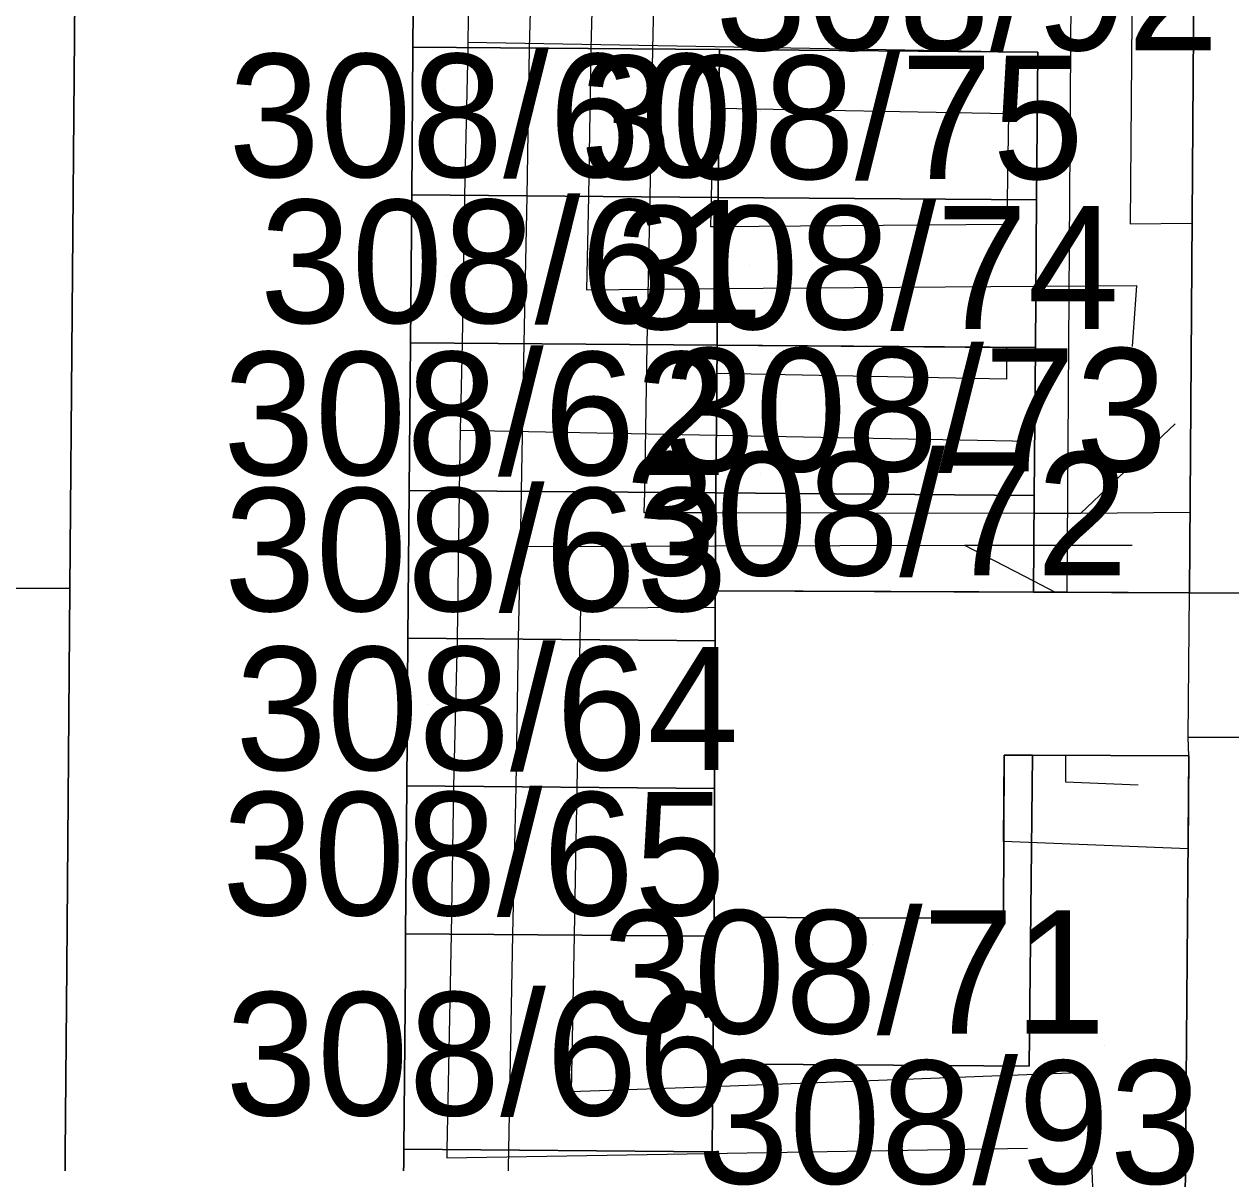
# Model space of a CAD drawing. Extents: x -263423 to -261326, y -1240067 to -1237864.
# Drawn here: x -263139.93 to -263120.34, y -1239214.04 to -1239195.55 of the extents above; entities that cross this region are included whole.
import ezdxf

# ---------------------------------------------------------------- set-up
doc = ezdxf.new("R2010")
doc.units = 0
for name, color, linetype in [('body_kn', 7, 'Continuous'), ('kladpar_druhypozemkov', 7, 'Continuous'), ('kladpar_hranice', 7, 'Continuous'), ('kladpar_parcelnecisla', 7, 'Continuous'), ('kladpar_plochy', 7, 'Continuous'), ('tarchy_linie', 7, 'Continuous'), ('zappar_hrandruhpozemk', 7, 'Continuous')]:
    doc.layers.add(name, color=color, linetype=linetype)

msp = doc.modelspace()

# ---------------------------------------------------------------- linework, layer by layer
at = {"layer": 'body_kn'}
for p, q in [((-263133.62, -1239195.92), (-263133.62, -1239195.92)), ((-263133.62, -1239195.92), (-263133.62, -1239195.92)), ((-263132.73, -1239195.84), (-263132.73, -1239195.84)), ((-263132.73, -1239195.84), (-263132.73, -1239195.84)), ((-263132.73, -1239195.93), (-263132.73, -1239195.93)), ((-263131.73, -1239195.94), (-263131.73, -1239195.94)), ((-263130.73, -1239195.94), (-263130.73, -1239195.94)), ((-263129.73, -1239195.95), (-263129.73, -1239195.95)), ((-263128.64, -1239195.96), (-263128.64, -1239195.96)), ((-263128.64, -1239195.96), (-263128.64, -1239195.96)), ((-263123.47, -1239196), (-263123.47, -1239196)), ((-263128.74, -1239196.91), (-263128.74, -1239196.91)), ((-263128.74, -1239196.91), (-263128.74, -1239196.91)), ((-263128.65, -1239196.91), (-263128.65, -1239196.91)), ((-263123.95, -1239197), (-263123.95, -1239197)), ((-263133.64, -1239198.32), (-263133.64, -1239198.32)), ((-263133.64, -1239198.32), (-263133.64, -1239198.32)), ((-263132.78, -1239198.33), (-263132.78, -1239198.33)), ((-263131.77, -1239198.34), (-263131.77, -1239198.34)), ((-263130.77, -1239198.34), (-263130.77, -1239198.34)), ((-263129.77, -1239198.35), (-263129.77, -1239198.35)), ((-263128.77, -1239198.36), (-263128.77, -1239198.36)), ((-263128.66, -1239198.36), (-263128.66, -1239198.36)), ((-263128.66, -1239198.36), (-263128.66, -1239198.36)), ((-263123.97, -1239198.4), (-263123.97, -1239198.4)), ((-263123.49, -1239198.4), (-263123.49, -1239198.4)), ((-263128.78, -1239198.84), (-263128.78, -1239198.84)), ((-263128.67, -1239198.84), (-263128.67, -1239198.84)), ((-263123.97, -1239198.8), (-263123.97, -1239198.8)), ((-263121.97, -1239198.79), (-263121.97, -1239198.79)), ((-263120.97, -1239198.78), (-263120.97, -1239198.78)), ((-263130.8, -1239199.86), (-263130.8, -1239199.86)), ((-263128.67, -1239199.84), (-263128.67, -1239199.84)), ((-263123.5, -1239199.8), (-263123.5, -1239199.8)), ((-263121.87, -1239199.79), (-263121.87, -1239199.79)), ((-263133.66, -1239200.72), (-263133.66, -1239200.72)), ((-263133.66, -1239200.72), (-263133.66, -1239200.72)), ((-263132.82, -1239200.73), (-263132.82, -1239200.73)), ((-263131.82, -1239200.73), (-263131.82, -1239200.73)), ((-263129.82, -1239200.75), (-263129.82, -1239200.75)), ((-263128.68, -1239200.76), (-263128.68, -1239200.76)), ((-263128.68, -1239200.76), (-263128.68, -1239200.76)), ((-263123.98, -1239200.8), (-263123.98, -1239200.8)), ((-263123.98, -1239200.8), (-263123.98, -1239200.8)), ((-263123.51, -1239200.8), (-263123.51, -1239200.8)), ((-263121.94, -1239200.78), (-263121.94, -1239200.78)), ((-263128.68, -1239201.22), (-263128.68, -1239201.22)), ((-263123.98, -1239201.31), (-263123.98, -1239201.31)), ((-263121.24, -1239202.04), (-263121.24, -1239202.04)), ((-263132.85, -1239202.14), (-263132.85, -1239202.14)), ((-263132.85, -1239202.14), (-263132.85, -1239202.14)), ((-263128.69, -1239202.22), (-263128.69, -1239202.22)), ((-263123.6, -1239202.32), (-263123.6, -1239202.32)), ((-263133.68, -1239203.12), (-263133.68, -1239203.12)), ((-263133.68, -1239203.12), (-263133.68, -1239203.12)), ((-263132.87, -1239203.13), (-263132.87, -1239203.13)), ((-263131.86, -1239203.13), (-263131.86, -1239203.13)), ((-263129.86, -1239203.15), (-263129.86, -1239203.15)), ((-263128.7, -1239203.16), (-263128.7, -1239203.16)), ((-263128.7, -1239203.16), (-263128.7, -1239203.16)), ((-263123.53, -1239203.2), (-263123.53, -1239203.2)), ((-263129.87, -1239203.48), (-263129.87, -1239203.48)), ((-263128.7, -1239203.48), (-263128.7, -1239203.48)), ((-263123.53, -1239203.49), (-263123.53, -1239203.49)), ((-263122.77, -1239203.49), (-263122.77, -1239203.49)), ((-263122.77, -1239203.49), (-263122.77, -1239203.49)), ((-263121, -1239203.47), (-263121, -1239203.47)), ((-263128.71, -1239204.02), (-263128.71, -1239204.02)), ((-263124.66, -1239204.01), (-263124.66, -1239204.01)), ((-263124.66, -1239204.01), (-263124.66, -1239204.01)), ((-263123.54, -1239204.01), (-263123.54, -1239204.01)), ((-263121.94, -1239204.01), (-263121.94, -1239204.01)), ((-263131.88, -1239204.03), (-263131.88, -1239204.03)), ((-263131.88, -1239204.03), (-263131.88, -1239204.03)), ((-263123.54, -1239204.59), (-263123.54, -1239204.59)), ((-263139.19, -1239204.71), (-263139.19, -1239204.71)), ((-263128.71, -1239204.75), (-263128.71, -1239204.75)), ((-263123.54, -1239204.77), (-263123.54, -1239204.77)), ((-263123.19, -1239204.77), (-263123.19, -1239204.77)), ((-263123, -1239204.77), (-263123, -1239204.77)), ((-263121.01, -1239204.78), (-263121.01, -1239204.78)), ((-263121.01, -1239204.78), (-263121.01, -1239204.78)), ((-263130.9, -1239205.03), (-263130.9, -1239205.03)), ((-263128.71, -1239205.02), (-263128.71, -1239205.02)), ((-263133.7, -1239205.52), (-263133.7, -1239205.52)), ((-263133.7, -1239205.52), (-263133.7, -1239205.52)), ((-263132.9, -1239205.53), (-263132.9, -1239205.53)), ((-263131.91, -1239205.53), (-263131.91, -1239205.53)), ((-263130.91, -1239205.54), (-263130.91, -1239205.54)), ((-263128.71, -1239205.56), (-263128.71, -1239205.56)), ((-263121.03, -1239207.13), (-263121.03, -1239207.13)), ((-263121.03, -1239207.13), (-263121.03, -1239207.13)), ((-263124.02, -1239207.42), (-263124.02, -1239207.42)), ((-263123.56, -1239207.42), (-263123.56, -1239207.42)), ((-263123.02, -1239207.42), (-263123.02, -1239207.42)), ((-263123.02, -1239207.42), (-263123.02, -1239207.42)), ((-263121.02, -1239207.43), (-263121.02, -1239207.43)), ((-263121.02, -1239207.43), (-263121.02, -1239207.43)), ((-263133.72, -1239207.92), (-263133.72, -1239207.92)), ((-263133.72, -1239207.92), (-263133.72, -1239207.92)), ((-263132.96, -1239207.93), (-263132.96, -1239207.93)), ((-263131.95, -1239207.93), (-263131.95, -1239207.93)), ((-263130.96, -1239207.94), (-263130.96, -1239207.94)), ((-263123.02, -1239207.85), (-263123.02, -1239207.85)), ((-263121.84, -1239207.9), (-263121.84, -1239207.9)), ((-263128.72, -1239207.96), (-263128.72, -1239207.96)), ((-263124.03, -1239208.82), (-263124.03, -1239208.82)), ((-263121.03, -1239208.94), (-263121.03, -1239208.94)), ((-263128.73, -1239210.05), (-263128.73, -1239210.05)), ((-263128.73, -1239210.05), (-263128.73, -1239210.05)), ((-263124.03, -1239210.07), (-263124.03, -1239210.07)), ((-263133.74, -1239210.32), (-263133.74, -1239210.32)), ((-263133.74, -1239210.32), (-263133.74, -1239210.32)), ((-263133, -1239210.33), (-263133, -1239210.33)), ((-263132, -1239210.33), (-263132, -1239210.33)), ((-263131, -1239210.34), (-263131, -1239210.34)), ((-263128.73, -1239210.36), (-263128.73, -1239210.36)), ((-263139.24, -1239210.86), (-263139.24, -1239210.86)), ((-263133.74, -1239210.92), (-263133.74, -1239210.92)), ((-263128.75, -1239212.43), (-263128.75, -1239212.43)), ((-263123.61, -1239212.47), (-263123.61, -1239212.47)), ((-263122.66, -1239212.57), (-263122.66, -1239212.57)), ((-263128.75, -1239212.8), (-263128.75, -1239212.8)), ((-263131.05, -1239212.88), (-263131.05, -1239212.88)), ((-263133.77, -1239213.82), (-263133.77, -1239213.82)), ((-263133.77, -1239213.82), (-263133.77, -1239213.82)), ((-263123.64, -1239213.8), (-263123.64, -1239213.8)), ((-263133.07, -1239213.83), (-263133.07, -1239213.83)), ((-263133.07, -1239213.96), (-263133.07, -1239213.96)), ((-263132.07, -1239213.83), (-263132.07, -1239213.83)), ((-263128.76, -1239213.86), (-263128.76, -1239213.86))]:
    msp.add_line(p, q, dxfattribs=at)
at = {"layer": 'kladpar_druhypozemkov'}
for p, q in [((-263133.13, -1239196.6), (-263133.13, -1239196.6)), ((-263127.98, -1239196.96), (-263127.98, -1239196.96)), ((-263128.15, -1239199.47), (-263128.15, -1239199.47)), ((-263133.08, -1239199.63), (-263133.08, -1239199.63)), ((-263132.83, -1239202.11), (-263132.83, -1239202.11)), ((-263127.98, -1239202.84), (-263127.98, -1239202.84)), ((-263132.97, -1239204.21), (-263132.97, -1239204.21)), ((-263128.23, -1239204.37), (-263128.23, -1239204.37)), ((-263133.39, -1239206.6), (-263133.39, -1239206.6)), ((-263133.37, -1239209.05), (-263133.37, -1239209.05)), ((-263126.16, -1239210.5), (-263126.16, -1239210.5)), ((-263131.28, -1239211.61), (-263131.28, -1239211.61)), ((-263122.39, -1239212.13), (-263122.39, -1239212.13))]:
    msp.add_line(p, q, dxfattribs=at)
at = {"layer": 'kladpar_hranice'}
for points in [[(-263154.73, -1239185.97), (-263154.11, -1239168.42), (-263153.81, -1239160.22), (-263153.45, -1239153.48), (-263153.18, -1239149.04), (-263152.61, -1239149.04), (-263138.73, -1239149.18), (-263139.08, -1239191.26), (-263139.19, -1239204.71), (-263154.93, -1239204.65), (-263155.33, -1239204.65), (-263154.73, -1239185.97)], [(-263139.33, -1239221.13), (-263139.24, -1239210.86), (-263139.19, -1239204.71), (-263139.08, -1239191.26), (-263138.73, -1239149.18)], [(-263133.52, -1239183.92), (-263133.53, -1239185.12), (-263133.55, -1239187.52), (-263133.57, -1239189.92), (-263133.58, -1239191.33), (-263133.59, -1239192.32), (-263133.61, -1239194.72), (-263133.62, -1239195.92), (-263133.64, -1239198.32), (-263133.66, -1239200.72), (-263133.68, -1239203.12), (-263133.7, -1239205.52), (-263133.72, -1239207.92), (-263133.74, -1239210.32), (-263133.74, -1239210.92), (-263133.77, -1239213.82), (-263133.78, -1239215.02)], [(-263133.61, -1239194.72), (-263128.63, -1239194.76), (-263123.46, -1239194.8), (-263123.45, -1239192.4), (-263123.44, -1239191.06), (-263120.91, -1239191.08), (-263121.01, -1239204.78), (-263123.54, -1239204.77), (-263123.53, -1239203.2), (-263123.51, -1239200.8), (-263123.49, -1239198.4), (-263123.47, -1239196), (-263128.64, -1239195.96), (-263133.62, -1239195.92), (-263133.61, -1239194.72)], [(-263109.49, -1239191.74), (-263109.54, -1239204.81), (-263109.56, -1239207.16), (-263109.65, -1239221.25), (-263121.13, -1239221.3), (-263121.02, -1239207.43), (-263123.56, -1239207.42), (-263124.02, -1239207.42), (-263124.03, -1239210.07), (-263128.73, -1239210.05), (-263128.72, -1239207.96), (-263128.71, -1239205.56), (-263128.71, -1239204.75), (-263123.54, -1239204.77), (-263121.01, -1239204.78), (-263120.91, -1239191.08), (-263117.47, -1239191.07), (-263117.47, -1239191.68), (-263109.49, -1239191.74)], [(-263133.62, -1239195.92), (-263128.64, -1239195.96), (-263128.66, -1239198.36), (-263133.64, -1239198.32), (-263133.62, -1239195.92)], [(-263128.64, -1239195.96), (-263123.47, -1239196), (-263123.49, -1239198.4), (-263128.66, -1239198.36), (-263128.64, -1239195.96)], [(-263133.64, -1239198.32), (-263128.66, -1239198.36), (-263128.68, -1239200.76), (-263133.66, -1239200.72), (-263133.64, -1239198.32)], [(-263128.66, -1239198.36), (-263123.49, -1239198.4), (-263123.51, -1239200.8), (-263128.68, -1239200.76), (-263128.66, -1239198.36)], [(-263133.66, -1239200.72), (-263128.68, -1239200.76), (-263128.7, -1239203.16), (-263133.68, -1239203.12), (-263133.66, -1239200.72)], [(-263128.68, -1239200.76), (-263123.51, -1239200.8), (-263123.53, -1239203.2), (-263128.7, -1239203.16), (-263128.68, -1239200.76)], [(-263133.68, -1239203.12), (-263128.7, -1239203.16), (-263128.71, -1239204.75), (-263128.71, -1239205.56), (-263133.7, -1239205.52), (-263133.68, -1239203.12)], [(-263128.7, -1239203.16), (-263123.53, -1239203.2), (-263123.54, -1239204.77), (-263128.71, -1239204.75), (-263128.7, -1239203.16)], [(-263109.67, -1239225.01), (-263109.94, -1239245.97), (-263139.94, -1239245.69), (-263143.91, -1239245.67), (-263152.04, -1239245.64), (-263156.06, -1239245.62), (-263156.8, -1239245.62), (-263155.9, -1239221.05), (-263155.67, -1239214.9), (-263155.53, -1239210.69), (-263155.33, -1239204.65), (-263154.93, -1239204.65), (-263139.19, -1239204.71), (-263139.24, -1239210.86), (-263139.33, -1239221.13), (-263139.36, -1239225.13), (-263109.67, -1239225.01)], [(-263133.7, -1239205.52), (-263128.71, -1239205.56), (-263128.72, -1239207.96), (-263133.72, -1239207.92), (-263133.7, -1239205.52)], [(-263133.77, -1239213.82), (-263128.76, -1239213.86), (-263128.75, -1239212.43), (-263123.61, -1239212.47), (-263123.56, -1239207.42), (-263121.02, -1239207.43), (-263121.13, -1239221.3), (-263132.43, -1239221.17), (-263133.36, -1239220.73), (-263133.82, -1239219.76), (-263128.8, -1239219.82), (-263123.67, -1239219.88), (-263123.65, -1239217.49), (-263123.63, -1239215.1), (-263128.77, -1239215.06), (-263133.78, -1239215.02), (-263133.77, -1239213.82)], [(-263128.73, -1239210.05), (-263124.03, -1239210.07), (-263124.02, -1239207.42), (-263123.56, -1239207.42), (-263123.61, -1239212.47), (-263128.75, -1239212.43), (-263128.73, -1239210.36), (-263128.73, -1239210.05)], [(-263133.72, -1239207.92), (-263128.72, -1239207.96), (-263128.73, -1239210.05), (-263128.73, -1239210.36), (-263133.74, -1239210.32), (-263133.72, -1239207.92)], [(-263133.74, -1239210.32), (-263128.73, -1239210.36), (-263128.75, -1239212.43), (-263128.76, -1239213.86), (-263133.77, -1239213.82), (-263133.74, -1239210.92), (-263133.74, -1239210.32)]]:
    msp.add_lwpolyline(points, dxfattribs=at)
at = {"layer": 'kladpar_plochy'}
for points in [[(-263154.73, -1239185.97), (-263154.11, -1239168.42), (-263153.81, -1239160.22), (-263153.45, -1239153.48), (-263153.18, -1239149.04), (-263152.61, -1239149.04), (-263138.73, -1239149.18), (-263139.08, -1239191.26), (-263139.19, -1239204.71), (-263154.93, -1239204.65), (-263155.33, -1239204.65)], [(-263133.61, -1239194.72), (-263128.63, -1239194.76), (-263123.46, -1239194.8), (-263123.45, -1239192.4), (-263123.44, -1239191.06), (-263120.91, -1239191.08), (-263121.01, -1239204.78), (-263123.54, -1239204.77), (-263123.53, -1239203.2), (-263123.51, -1239200.8), (-263123.49, -1239198.4), (-263123.47, -1239196), (-263128.64, -1239195.96), (-263133.62, -1239195.92)], [(-263109.49, -1239191.74), (-263109.54, -1239204.81), (-263109.56, -1239207.16), (-263109.65, -1239221.25), (-263121.13, -1239221.3), (-263121.02, -1239207.43), (-263123.56, -1239207.42), (-263124.02, -1239207.42), (-263124.03, -1239210.07), (-263128.73, -1239210.05), (-263128.72, -1239207.96), (-263128.71, -1239205.56), (-263128.71, -1239204.75), (-263123.54, -1239204.77), (-263121.01, -1239204.78), (-263120.91, -1239191.08), (-263117.47, -1239191.07), (-263117.47, -1239191.68)], [(-263133.62, -1239195.92), (-263128.64, -1239195.96), (-263128.66, -1239198.36), (-263133.64, -1239198.32)], [(-263128.64, -1239195.96), (-263123.47, -1239196), (-263123.49, -1239198.4), (-263128.66, -1239198.36)], [(-263133.64, -1239198.32), (-263128.66, -1239198.36), (-263128.68, -1239200.76), (-263133.66, -1239200.72)], [(-263128.66, -1239198.36), (-263123.49, -1239198.4), (-263123.51, -1239200.8), (-263128.68, -1239200.76)], [(-263133.66, -1239200.72), (-263128.68, -1239200.76), (-263128.7, -1239203.16), (-263133.68, -1239203.12)], [(-263128.68, -1239200.76), (-263123.51, -1239200.8), (-263123.53, -1239203.2), (-263128.7, -1239203.16)], [(-263133.68, -1239203.12), (-263128.7, -1239203.16), (-263128.71, -1239204.75), (-263128.71, -1239205.56), (-263133.7, -1239205.52)], [(-263128.7, -1239203.16), (-263123.53, -1239203.2), (-263123.54, -1239204.77), (-263128.71, -1239204.75)], [(-263109.67, -1239225.01), (-263109.94, -1239245.97), (-263139.94, -1239245.69), (-263143.91, -1239245.67), (-263152.04, -1239245.64), (-263156.06, -1239245.62), (-263156.8, -1239245.62), (-263155.9, -1239221.05), (-263155.67, -1239214.9), (-263155.53, -1239210.69), (-263155.33, -1239204.65), (-263154.93, -1239204.65), (-263139.19, -1239204.71), (-263139.24, -1239210.86), (-263139.33, -1239221.13), (-263139.36, -1239225.13)], [(-263133.7, -1239205.52), (-263128.71, -1239205.56), (-263128.72, -1239207.96), (-263133.72, -1239207.92)], [(-263133.77, -1239213.82), (-263128.76, -1239213.86), (-263128.75, -1239212.43), (-263123.61, -1239212.47), (-263123.56, -1239207.42), (-263121.02, -1239207.43), (-263121.13, -1239221.3), (-263132.43, -1239221.17), (-263133.36, -1239220.73), (-263133.82, -1239219.76), (-263128.8, -1239219.82), (-263123.67, -1239219.88), (-263123.65, -1239217.49), (-263123.63, -1239215.1), (-263128.77, -1239215.06), (-263133.78, -1239215.02)], [(-263128.73, -1239210.05), (-263124.03, -1239210.07), (-263124.02, -1239207.42), (-263123.56, -1239207.42), (-263123.61, -1239212.47), (-263128.75, -1239212.43), (-263128.73, -1239210.36)], [(-263133.72, -1239207.92), (-263128.72, -1239207.96), (-263128.73, -1239210.05), (-263128.73, -1239210.36), (-263133.74, -1239210.32)], [(-263133.74, -1239210.32), (-263128.73, -1239210.36), (-263128.75, -1239212.43), (-263128.76, -1239213.86), (-263133.77, -1239213.82), (-263133.74, -1239210.92)]]:
    msp.add_lwpolyline(points, close=True, dxfattribs=at)
for points in [[(-263139.33, -1239221.13), (-263139.24, -1239210.86), (-263139.19, -1239204.71), (-263139.08, -1239191.26), (-263138.73, -1239149.18)], [(-263133.52, -1239183.92), (-263133.53, -1239185.12), (-263133.55, -1239187.52), (-263133.57, -1239189.92), (-263133.58, -1239191.33), (-263133.59, -1239192.32), (-263133.61, -1239194.72), (-263133.62, -1239195.92), (-263133.64, -1239198.32), (-263133.66, -1239200.72), (-263133.68, -1239203.12), (-263133.7, -1239205.52), (-263133.72, -1239207.92), (-263133.74, -1239210.32), (-263133.74, -1239210.92), (-263133.77, -1239213.82), (-263133.78, -1239215.02)]]:
    msp.add_lwpolyline(points, dxfattribs=at)
at = {"layer": 'tarchy_linie'}
for p, q in [((-263132.73, -1239195.84), (-263123.47, -1239196)), ((-263122.77, -1239203.49), (-263121.24, -1239202.04))]:
    msp.add_line(p, q, dxfattribs=at)
for points in [[(-263133.77, -1239214.25), (-263133.77, -1239213.82), (-263133.74, -1239210.92), (-263133.74, -1239210.32), (-263133.72, -1239207.92), (-263133.7, -1239205.52), (-263133.68, -1239203.12), (-263133.66, -1239200.72), (-263133.64, -1239198.32), (-263133.62, -1239195.92), (-263133.61, -1239194.72), (-263133.59, -1239192.32), (-263133.58, -1239191.33), (-263133.57, -1239189.92), (-263133.55, -1239187.52), (-263133.53, -1239185.12)], [(-263132.52, -1239185.13), (-263132.57, -1239187.53), (-263132.61, -1239189.93), (-263132.66, -1239192.33), (-263132.71, -1239194.73), (-263132.73, -1239195.84), (-263132.73, -1239195.93), (-263132.78, -1239198.33), (-263132.82, -1239200.73), (-263132.85, -1239202.14), (-263128.69, -1239202.22), (-263123.6, -1239202.32)], [(-263131.36, -1239185.13), (-263131.47, -1239187.54), (-263131.58, -1239189.94), (-263131.63, -1239190.95), (-263131.66, -1239192.34), (-263131.7, -1239194.74), (-263131.73, -1239195.94), (-263131.77, -1239198.34), (-263131.82, -1239200.73), (-263131.86, -1239203.13), (-263131.88, -1239204.03), (-263128.71, -1239204.02), (-263124.66, -1239204.01), (-263123.54, -1239204.59), (-263123.19, -1239204.77)], [(-263130.52, -1239185.14), (-263130.57, -1239187.54), (-263130.61, -1239189.94), (-263130.66, -1239192.34), (-263130.7, -1239194.74), (-263130.73, -1239195.94), (-263130.77, -1239198.34), (-263130.8, -1239199.86), (-263128.67, -1239199.84), (-263123.5, -1239199.8), (-263121.87, -1239199.79), (-263121.94, -1239200.78)], [(-263129.52, -1239185.14), (-263129.57, -1239187.55), (-263129.61, -1239189.95), (-263129.66, -1239192.35), (-263129.7, -1239194.75), (-263129.73, -1239195.95), (-263129.77, -1239198.35), (-263129.82, -1239200.75), (-263129.86, -1239203.15), (-263129.87, -1239203.48), (-263128.7, -1239203.48), (-263123.53, -1239203.49), (-263122.77, -1239203.49), (-263121, -1239203.47)], [(-263131.63, -1239190.95), (-263122.91, -1239191.12), (-263123, -1239204.77)], [(-263121.92, -1239192.13), (-263121.97, -1239198.79), (-263120.97, -1239198.78), (-263121.01, -1239204.78), (-263123, -1239204.77), (-263128.71, -1239204.75), (-263128.71, -1239205.02), (-263130.9, -1239205.03), (-263130.91, -1239205.54), (-263130.96, -1239207.94), (-263131, -1239210.34), (-263131.05, -1239212.88), (-263128.75, -1239212.8), (-263122.66, -1239212.57), (-263122.58, -1239214.57)], [(-263128.74, -1239196.91), (-263128.65, -1239196.91), (-263123.95, -1239197), (-263123.97, -1239198.4), (-263123.97, -1239198.8), (-263128.67, -1239198.84), (-263128.78, -1239198.84), (-263128.77, -1239198.36), (-263128.74, -1239196.91)], [(-263123.98, -1239200.8), (-263123.98, -1239201.31), (-263128.68, -1239201.22), (-263128.68, -1239200.76), (-263123.98, -1239200.8)], [(-263132.85, -1239202.14), (-263132.87, -1239203.13), (-263132.9, -1239205.53), (-263132.96, -1239207.93), (-263133, -1239210.33), (-263133.07, -1239213.83), (-263133.07, -1239213.96), (-263123.64, -1239213.8)], [(-263124.66, -1239204.01), (-263123.54, -1239204.01), (-263121.94, -1239204.01)], [(-263131.88, -1239204.03), (-263131.91, -1239205.53), (-263131.95, -1239207.93), (-263132, -1239210.33), (-263132.07, -1239213.83), (-263132.09, -1239215.03), (-263132.13, -1239217.42), (-263132.17, -1239219.27), (-263130.3, -1239219.42), (-263128.8, -1239219.59), (-263126.61, -1239219.85), (-263121.46, -1239220.44)], [(-263121.02, -1239207.43), (-263121.03, -1239208.94), (-263124.03, -1239208.82), (-263124.02, -1239207.42), (-263123.56, -1239207.42), (-263123.02, -1239207.42), (-263121.02, -1239207.43)], [(-263123.02, -1239207.42), (-263123.02, -1239207.85), (-263121.84, -1239207.9)]]:
    msp.add_lwpolyline(points, dxfattribs=at)
at = {"layer": 'zappar_hrandruhpozemk'}
for p, q in [((-263121.03, -1239207.13), (-263121.01, -1239204.78)), ((-263121.01, -1239204.78), (-263109.54, -1239204.81)), ((-263121.02, -1239207.43), (-263121.03, -1239207.13)), ((-263109.56, -1239207.16), (-263121.03, -1239207.13))]:
    msp.add_line(p, q, dxfattribs=at)

# ---------------------------------------------------------------- texts
at = {"layer": 'kladpar_parcelnecisla'}
for s, p in [('308/92', (-263128.712, -1239195.97)), ('308/60', (-263136.617, -1239198.03)), ('308/75', (-263130.903, -1239198.06)), ('308/61', (-263136.106, -1239200.4)), ('308/74', (-263130.328, -1239200.5)), ('308/62', (-263136.702, -1239202.87)), ('308/73', (-263129.55, -1239202.81)), ('308/72', (-263130.185, -1239204.5)), ('308/63', (-263136.688, -1239205.08)), ('308/64', (-263136.505, -1239207.66)), ('308/65', (-263136.72, -1239210.02)), ('308/71', (-263130.549, -1239211.94)), ('308/66', (-263136.665, -1239213.27)), ('308/93', (-263128.998, -1239214.38))]:
    msp.add_text(s, height=2, dxfattribs=at).set_placement(p)

doc.saveas('drawing.dxf')
